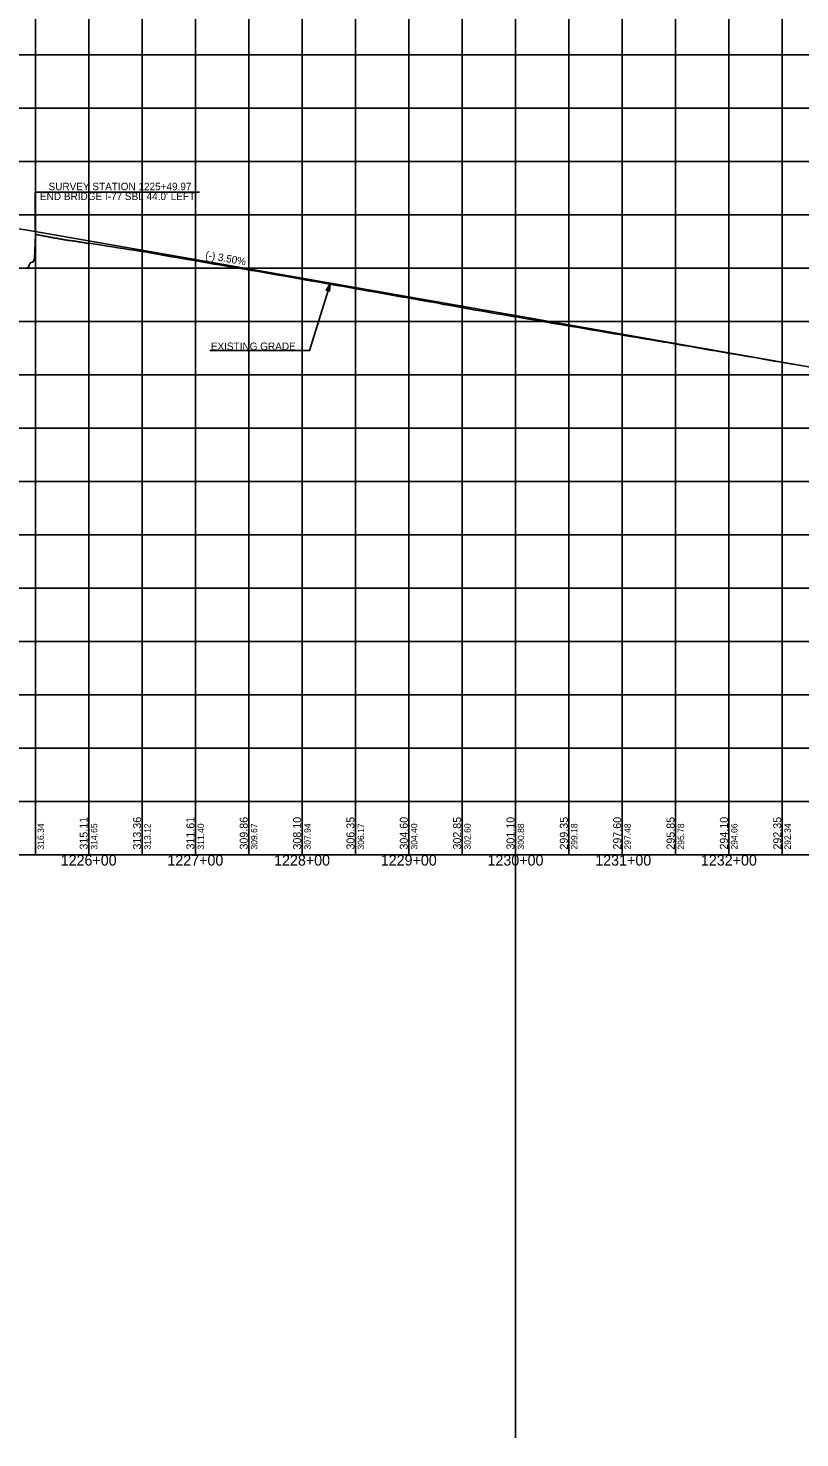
# Model space of a CAD drawing. Extents: x -90830 to 2015517, y -20856 to 836331.
# Drawn here: x 11467 to 12190, y -11344 to -10022 of the extents above; entities that cross this region are included whole.
import ezdxf

# ---------------------------------------------------------------- set-up
doc = ezdxf.new("R2010")
doc.units = 0
for name, color, linetype in [('Level 1', 7, 'Continuous'), ('RD_DDB_GradeTX', 7, 'Continuous'), ('RD_DDB_Profile_Elev', 7, 'Continuous'), ('RD_DDB_Profile_EX', 7, 'Continuous'), ('RD_DDB_Profile_Lbl', 7, 'Continuous'), ('RD_DDB_Profile_PR', 7, 'Continuous'), ('RD_DDB_StaTX', 7, 'Continuous'), ('RD_DDB_StripGrade', 7, 'Continuous'), ('RD_GPK_Profile_Cell', 7, 'Continuous'), ('RD_PD_Final_TX', 7, 'Continuous')]:
    doc.layers.add(name, color=color, linetype=linetype)

msp = doc.modelspace()

# ---------------------------------------------------------------- linework, layer by layer
at = {"layer": 'Level 1'}
for p, q in [((11923.5, -3180.8), (11923.5, -11343.5)), ((11473.5, -9797.1), (11473.5, -10297.1)), ((11523.5, -9797.1), (11523.5, -10297.1)), ((11573.5, -9797.1), (11573.5, -10297.1)), ((11623.5, -9797.1), (11623.5, -10297.1)), ((11673.5, -9797.1), (11673.5, -10297.1)), ((11723.5, -9797.1), (11723.5, -10297.1)), ((11773.5, -9797.1), (11773.5, -10297.1)), ((11823.5, -9797.1), (11823.5, -10297.1)), ((11873.5, -9797.1), (11873.5, -10297.1)), ((11923.5, -9797.1), (11923.5, -10297.1)), ((11973.5, -9797.1), (11973.5, -10297.1)), ((12023.5, -9797.1), (12023.5, -10297.1)), ((12073.5, -9797.1), (12073.5, -10297.1)), ((12123.5, -9797.1), (12123.5, -10297.1)), ((12173.5, -9797.1), (12173.5, -10297.1)), ((11173.5, -10047.1), (12773.5, -10047.1)), ((11173.5, -10097.1), (12773.5, -10097.1)), ((11173.5, -10147.1), (12773.5, -10147.1)), ((11173.5, -10197.1), (12773.5, -10197.1)), ((11173.5, -10247.1), (12773.5, -10247.1)), ((11173.5, -10297.1), (12773.5, -10297.1)), ((11173.5, -10297.1), (12773.5, -10297.1)), ((11473.5, -10297.1), (11473.5, -10797.1)), ((11523.5, -10297.1), (11523.5, -10797.1)), ((11573.5, -10297.1), (11573.5, -10797.1)), ((11623.5, -10297.1), (11623.5, -10797.1)), ((11673.5, -10297.1), (11673.5, -10797.1)), ((11723.5, -10297.1), (11723.5, -10797.1)), ((11773.5, -10297.1), (11773.5, -10797.1)), ((11823.5, -10297.1), (11823.5, -10797.1)), ((11873.5, -10297.1), (11873.5, -10797.1)), ((11923.5, -10297.1), (11923.5, -10797.1)), ((11973.5, -10297.1), (11973.5, -10797.1)), ((12023.5, -10297.1), (12023.5, -10797.1)), ((12073.5, -10297.1), (12073.5, -10797.1)), ((12123.5, -10297.1), (12123.5, -10797.1)), ((12173.5, -10297.1), (12173.5, -10797.1)), ((11173.5, -10347.1), (12773.5, -10347.1)), ((11173.5, -10397.1), (12773.5, -10397.1)), ((11173.5, -10447.1), (12773.5, -10447.1)), ((11173.5, -10497.1), (12773.5, -10497.1)), ((11173.5, -10547.1), (12773.5, -10547.1)), ((11173.5, -10597.1), (12773.5, -10597.1)), ((11173.5, -10647.1), (12773.5, -10647.1)), ((11173.5, -10697.1), (12773.5, -10697.1)), ((11173.5, -10747.1), (12773.5, -10747.1)), ((11173.5, -10797.1), (12773.5, -10797.1))]:
    msp.add_line(p, q, dxfattribs=at)
at = {"layer": 'RD_DDB_Profile_EX'}
for points in [[(11466.5, -10247.1), (11467.5, -10244.4), (11468.5, -10242.3), (11469.5, -10241.9), (11470.5, -10241.5), (11471.5, -10241.1), (11472.5, -10238.3), (11473.5, -10215.4), (11474.5, -10215.6), (11475.5, -10215.7), (11476.5, -10215.9), (11477.5, -10216.1), (11478.5, -10216.3), (11479.5, -10216.5), (11480.5, -10216.9), (11481.5, -10217.1), (11482.5, -10217.2), (11483.5, -10217.3), (11484.5, -10217.5), (11485.5, -10217.7), (11486.5, -10217.9), (11487.5, -10218.1), (11488.5, -10218.3), (11489.5, -10218.4), (11490.5, -10218.6), (11491.5, -10218.8), (11492.5, -10218.9), (11493.5, -10219.1), (11494.5, -10219.3), (11495.5, -10219.5), (11496.5, -10219.7), (11497.5, -10219.9), (11498.5, -10220), (11499.5, -10220.2), (11500.5, -10220.4), (11501.5, -10220.5), (11502.5, -10220.7), (11503.5, -10220.9), (11504.5, -10221), (11505.5, -10221.1), (11506.5, -10221.2), (11507.5, -10221.4), (11508.5, -10221.5), (11509.5, -10221.7), (11510.5, -10221.7), (11511.5, -10221.9), (11512.5, -10222.1), (11513.5, -10222.3), (11514.5, -10222.4), (11515.5, -10222.6), (11516.5, -10222.7), (11517.5, -10222.9), (11518.5, -10223), (11519.5, -10223.3), (11520.5, -10223.4), (11521.5, -10223.5), (11522.5, -10223.8), (11523.5, -10223.9)], [(11523.5, -10223.7), (11535.9, -10225.6), (11540.9, -10226.4), (11545.9, -10227.1)], [(11545.9, -10227.1), (11550.9, -10227.9), (11555.9, -10228.7), (11560.9, -10229.5), (11565.9, -10230.3), (11570.9, -10231.1), (11575.9, -10231.9), (11580.9, -10232.8), (11585.9, -10233.6), (11590.9, -10234.5), (11595.9, -10235.4), (11600.9, -10236.3), (11605.9, -10237.1), (11610.9, -10238), (11615.9, -10238.8), (11620.9, -10239.7), (11625.9, -10240.6), (11630.9, -10241.4), (11635.9, -10242.3), (11640.9, -10243.2), (11645.9, -10244), (11650.9, -10244.9), (11655.9, -10245.8), (11660.9, -10246.6), (11665.9, -10247.5), (11670.9, -10248.3), (11675.9, -10249.2), (11680.9, -10250), (11685.9, -10250.9), (11690.9, -10251.8), (11695.9, -10252.6), (11700.9, -10253.5), (11705.9, -10254.4), (11710.9, -10255.2), (11715.9, -10256.1), (11720.9, -10257), (11725.9, -10257.9), (11730.9, -10258.8), (11735.9, -10259.7), (11740.9, -10260.5), (11745.9, -10261.4), (11750.9, -10262.3), (11755.9, -10263.2), (11760.9, -10264.1), (11765.9, -10264.9), (11770.9, -10265.8), (11775.9, -10266.7), (11780.9, -10267.6), (11785.9, -10268.5), (11790.9, -10269.3), (11795.9, -10270.2), (11800.9, -10271.1), (11805.9, -10272), (11810.9, -10272.9), (11815.9, -10273.8), (11820.9, -10274.7), (11825.9, -10275.6), (11830.9, -10276.4), (11835.9, -10277.3), (11840.9, -10278.2), (11845.9, -10279.1), (11850.9, -10280), (11855.9, -10281), (11860.9, -10281.9), (11865.9, -10282.8), (11870.9, -10283.7), (11875.9, -10284.6), (11880.9, -10285.5), (11885.9, -10286.3), (11890.9, -10287.2), (11895.9, -10288.1), (11900.9, -10289), (11905.9, -10289.8), (11910.9, -10290.6), (11915.9, -10291.5), (11920.9, -10292.3), (11925.9, -10293.1), (11930.9, -10294), (11935.9, -10294.8), (11940.9, -10295.6), (11945.9, -10296.5), (11950.9, -10297.4), (11955.9, -10298.2), (11960.9, -10299.1), (11965.9, -10299.9), (11970.9, -10300.8), (11975.9, -10301.6), (11980.9, -10302.5), (11985.9, -10303.4), (11990.9, -10304.2), (11995.9, -10305.1), (12000.9, -10305.9), (12005.9, -10306.8), (12010.9, -10307.6), (12015.9, -10308.5), (12020.9, -10309.3), (12025.9, -10310.2), (12030.9, -10311), (12035.9, -10311.8), (12040.9, -10312.7), (12045.9, -10313.5)], [(12045.9, -10313.5), (12050.9, -10314.4), (12055.9, -10315.2), (12060.9, -10316.1), (12065.9, -10316.9), (12070.9, -10317.8), (12075.9, -10318.6), (12080.9, -10319.5), (12085.9, -10320.3), (12090.9, -10321.2), (12095.9, -10322.1), (12100.9, -10322.9), (12105.9, -10323.8), (12110.9, -10324.6), (12115.9, -10325.5), (12120.9, -10326.4), (12125.9, -10327.3), (12130.9, -10328.1), (12135.9, -10328.9), (12140.9, -10329.8), (12145.9, -10330.6), (12150.9, -10331.5), (12155.9, -10332.4), (12160.9, -10333.2), (12165.9, -10334.1), (12170.9, -10335), (12175.9, -10335.8), (12180.9, -10336.7), (12185.9, -10337.5), (12190.9, -10338.4)]]:
    msp.add_lwpolyline(points, dxfattribs=at)
at = {"layer": 'RD_DDB_Profile_Lbl'}
for p, q in [((11473.4, -10212.8), (11473.4, -10175.7)), ((11473.4, -10175.7), (11627.2, -10175.7))]:
    msp.add_line(p, q, dxfattribs=at)
at = {"layer": 'RD_DDB_Profile_PR'}
for p, q in [((11450.5, -10208.8), (11473.4, -10212.8)), ((11473.4, -10212.8), (12433.5, -10380.9))]:
    msp.add_line(p, q, dxfattribs=at)
at = {"layer": 'RD_GPK_Profile_Cell'}
msp.add_line((4823.5, -10797.1), (75223.5, -10797.1), dxfattribs=at)
at = {"layer": 'RD_PD_Final_TX'}
for p, q in [((11749.6, -10262.1), (11746.1, -10267.8)), ((11747.7, -10268.3), (11749.6, -10262.1)), ((11749.6, -10262.1), (11749.2, -10268.7)), ((11749.2, -10268.7), (11746.1, -10267.8))]:
    msp.add_line(p, q, dxfattribs=at)
for points in [[(11637.1, -10324.4), (11730.5, -10324.4), (11749.6, -10262.1)], [(11749.4, -10262.4), (11747.6, -10268.2), (11749.3, -10262.6), (11747.6, -10268.1), (11749.2, -10262.8), (11747.5, -10268.1), (11749.1, -10263), (11747.5, -10268.1), (11748.9, -10263.2), (11747.4, -10268.1), (11748.8, -10263.4), (11747.3, -10268.1), (11748.7, -10263.6), (11747.3, -10268.1), (11748.5, -10263.9), (11747.2, -10268), (11748.4, -10264.1), (11747.1, -10268.1), (11748.3, -10264.4), (11747.1, -10268), (11748.1, -10264.6), (11747, -10268), (11748, -10264.8), (11747, -10268), (11747.8, -10265.2), (11746.9, -10268), (11747.6, -10265.4), (11746.8, -10268), (11747.4, -10265.7), (11746.8, -10267.9), (11747.3, -10266), (11746.7, -10267.9), (11747.1, -10266.2), (11746.6, -10267.8), (11747, -10266.5), (11746.6, -10267.8), (11746.8, -10266.8), (11746.5, -10267.8), (11746.7, -10267), (11746.4, -10267.8), (11746.5, -10267.1), (11746.3, -10267.7), (11746.2, -10267.8), (11746.3, -10267.7)], [(11747.7, -10268.2), (11749.5, -10262.4), (11747.8, -10268.2), (11749.5, -10262.7), (11747.8, -10268.2), (11749.5, -10262.9), (11747.9, -10268.2), (11749.5, -10263.1), (11748, -10268.3), (11749.4, -10263.5), (11748.1, -10268.3), (11749.4, -10263.9), (11748.1, -10268.3), (11749.4, -10264.2), (11748.2, -10268.3), (11749.4, -10264.5), (11748.3, -10268.3), (11749.4, -10264.8), (11748.3, -10268.4), (11749.3, -10265), (11748.4, -10268.4), (11749.3, -10265.4), (11748.5, -10268.4), (11749.3, -10265.8), (11748.6, -10268.5), (11749.3, -10266.1), (11748.7, -10268.5), (11749.3, -10266.6), (11748.7, -10268.5), (11749.2, -10266.9), (11748.8, -10268.6), (11749.2, -10267.3), (11748.9, -10268.6), (11749.2, -10267.6), (11749, -10268.6), (11749.2, -10267.9), (11749, -10268.6), (11749.2, -10268.3), (11749.1, -10268.6)]]:
    msp.add_lwpolyline(points, dxfattribs=at)

# ---------------------------------------------------------------- texts
at = {"layer": 'RD_DDB_GradeTX'}
msp.add_text('(-) 3.50%', height=7, rotation=350.069, dxfattribs=at).set_placement((11632.3, -10237.9))
at = {"layer": 'RD_DDB_Profile_Elev'}
for s, p in [('315.11', (11522.5, -10792.1)), ('313.36', (11572.5, -10792.1)), ('311.61', (11622.5, -10792.1)), ('309.86', (11672.5, -10792.1)), ('308.10', (11722.5, -10792.1)), ('306.35', (11772.5, -10792.1)), ('304.60', (11822.5, -10792.1)), ('302.85', (11872.5, -10792.1)), ('301.10', (11922.5, -10792.1)), ('299.35', (11972.5, -10792.1)), ('297.60', (12022.5, -10792.1)), ('295.85', (12072.5, -10792.1)), ('294.10', (12122.5, -10792.1)), ('292.35', (12172.5, -10792.1))]:
    msp.add_text(s, height=7.5, rotation=90, dxfattribs=at).set_placement(p)
at = {"layer": 'RD_DDB_Profile_Lbl'}
for s, p in [('SURVEY STATION 1225+49.97', (11485.8, -10174)), ("END BRIDGE I-77 SBL 44.0' LEFT", (11477.8, -10183.2))]:
    msp.add_text(s, height=7, dxfattribs=at).set_placement(p)
at = {"layer": 'RD_DDB_StaTX'}
for s, p in [('1226+00', (11497.2, -10807.1)), ('1227+00', (11597.2, -10807.1)), ('1228+00', (11697.2, -10807.1)), ('1229+00', (11797.2, -10807.1)), ('1230+00', (11897.2, -10807.1)), ('1231+00', (11998.2, -10807.1)), ('1232+00', (12097.2, -10807.1))]:
    msp.add_text(s, height=10, dxfattribs=at).set_placement(p)
at = {"layer": 'RD_DDB_StripGrade'}
for s, p in [('316.34', (11481.5, -10792.1)), ('314.65', (11531.5, -10792.1)), ('313.12', (11581.5, -10792.1)), ('311.40', (11631.5, -10792.1)), ('309.67', (11681.5, -10792.1)), ('307.94', (11731.5, -10792.1)), ('306.17', (11781.5, -10792.1)), ('304.40', (11831.5, -10792.1)), ('302.60', (11881.5, -10792.1)), ('300.88', (11931.5, -10792.1)), ('299.18', (11981.5, -10792.1)), ('297.48', (12031.5, -10792.1)), ('295.78', (12081.5, -10792.1)), ('294.06', (12131.5, -10792.1)), ('292.34', (12181.5, -10792.1))]:
    msp.add_text(s, height=6, rotation=90, dxfattribs=at).set_placement(p)
at = {"layer": 'RD_PD_Final_TX'}
msp.add_text('EXISTING GRADE', height=7, dxfattribs=at).set_placement((11637.9, -10323.8))

doc.saveas('drawing.dxf')
